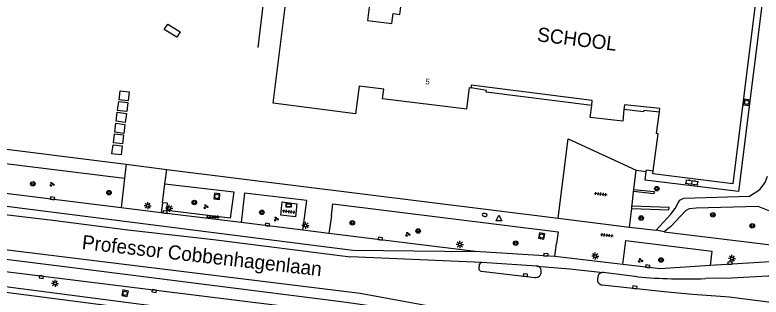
# Model space of a CAD drawing. Extents: x 131000 to 133014, y 396499 to 399001.
# Drawn here: x 132338.3 to 132470, y 396918.4 to 396968.2 of the extents above; entities that cross this region are included whole.
import ezdxf

# ---------------------------------------------------------------- set-up
doc = ezdxf.new("R2010")
doc.units = 0
for name, color, linetype in [('gg-afsc-hekwerk', 7, 'Continuous'), ('gg-anno-huisnummerreeks BGT', 7, 'Continuous'), ('gg-anno-openbare ruimte label', 7, 'Continuous'), ('gg-bbg-gedigitaliseerde bebouwing', 7, 'Continuous'), ('gg-bbg-hoofdgebouw', 7, 'Continuous'), ('gg-bbg-luifel en loopbrug', 7, 'Continuous'), ('gg-bbg-onder overbouw', 7, 'Continuous'), ('gg-bbg-pand overbouw', 7, 'Continuous'), ('gg-knt-onverhard', 7, 'Continuous'), ('gg-knt-verharding', 7, 'Continuous'), ('gg-knt-verharding nz', 7, 'Continuous'), ('gg-kwrk-afval apart plaats', 7, 'Continuous'), ('gt-anno-naam bijzondere bebouwing', 7, 'Continuous'), ('gt-grn-groengrens', 7, 'Continuous'), ('gt-grn-vlakafsluiter', 7, 'Continuous'), ('gt-grn-weggrens', 7, 'Continuous'), ('gt-symb-boom', 7, 'Continuous'), ('gt-symb-brandkraan', 7, 'Continuous'), ('gt-symb-groenvak', 7, 'Continuous'), ('gt-symb-informatiebord', 7, 'Continuous'), ('gt-symb-klinker verharding', 7, 'Continuous'), ('gt-symb-kolk', 7, 'Continuous'), ('gt-symb-lichtmast', 7, 'Continuous'), ('gt-symb-rioolschacht', 7, 'Continuous'), ('gt-symb-tegel verharding', 7, 'Continuous'), ('gt-symb-waterafsluiter', 7, 'Continuous')]:
    doc.layers.add(name, color=color, linetype=linetype)

# ---------------------------------------------------------------- blocks, each defined once
blk = doc.blocks.new('gt0-KOLK')
at = {"layer": 'gt-symb-kolk'}
blk.add_lwpolyline([(0, 0), (0.38, 0), (0.38, 0.4), (-0.38, 0.4), (-0.38, 0), (0, 0)], dxfattribs=at)
blk = doc.blocks.new('gt0-BOOM')
at = {"layer": 'gt-symb-boom'}
for radius in [0.4, 0.2]:
    blk.add_circle((0, 0), radius, dxfattribs=at)
blk = doc.blocks.new('gt0-RS')
at = {"layer": 'gt-symb-rioolschacht'}
blk.add_lwpolyline([(-0.5, -0.5), (0.5, -0.5), (0.5, 0.5), (-0.5, 0.5)], close=True, dxfattribs=at)
blk.add_circle((0, 0), 0.375, dxfattribs=at)
blk = doc.blocks.new('gt0-KL1')
at = {"layer": 'gt-symb-klinker verharding'}
for p, q in [((-1.15, 0.3), (1.15, 0.3)), ((-1, -0.3), (-1, 0.3)), ((-0.5, 0.3), (-0.5, 0.45)), ((0, -0.3), (0, 0.3)), ((0.5, 0.3), (0.5, 0.45)), ((1, -0.3), (1, 0.3)), ((-1.15, -0.3), (1.15, -0.3)), ((-0.5, -0.45), (-0.5, -0.3)), ((0.5, -0.45), (0.5, -0.3))]:
    blk.add_line(p, q, dxfattribs=at)
blk = doc.blocks.new('gt0-GRVAK')
at = {"layer": 'gt-symb-groenvak'}
for p, q in [((-0.11, 0.19), (-0.23, 0.24)), ((-0.18, 0.15), (0.09, 0.15)), ((-0.09, 0.21), (-0.16, 0.32)), ((-0.05, 0.21), (-0.05, 0.39)), ((0, 0.21), (0.06, 0.32)), ((0.02, 0.19), (0.13, 0.24)), ((0.26, -0.05), (0.2, 0.06)), ((0.3, -0.05), (0.3, 0.13)), ((0.35, -0.05), (0.41, 0.06)), ((-0.24, -0.23), (-0.36, -0.18)), ((-0.32, -0.26), (-0.05, -0.26)), ((-0.23, -0.21), (-0.29, -0.09)), ((-0.18, -0.2), (-0.18, -0.02)), ((-0.14, -0.21), (-0.07, -0.09)), ((-0.12, -0.23), (0, -0.18)), ((0.24, -0.07), (0.12, -0.02)), ((0.17, -0.11), (0.44, -0.11)), ((0.37, -0.07), (0.49, -0.02))]:
    blk.add_line(p, q, dxfattribs=at)
blk = doc.blocks.new('gt0-LMAST')
at = {"layer": 'gt-symb-lichtmast'}
for p, q in [((-0.18, 0.17), (-0.45, 0.44)), ((-0.01, 0.25), (-0.01, 0.62)), ((0.17, 0.17), (0.44, 0.44)), ((-0.26, 0), (-0.63, 0)), ((-0.18, -0.18), (-0.45, -0.45)), ((-0.01, -0.25), (-0.01, -0.63)), ((0.44, -0.45), (0.17, -0.18)), ((0.24, 0), (0.62, 0))]:
    blk.add_line(p, q, dxfattribs=at)
blk.add_circle((-0.01, 0), 0.25, dxfattribs=at)
blk = doc.blocks.new('gt0-BR')
at = {"layer": 'gt-symb-brandkraan'}
for centre, radius, start, end in [((-0.24, 0), 0.206, 107.5669, 252.4331), ((0.6, -2.66), 3, 106.892, 107.5669), ((0, -0.69), 0.938, 73.108, 106.892), ((-0.6, -2.66), 3, 72.4331, 73.108), ((0.24, 0), 0.206, 287.567, 72.4331), ((0.6, 2.66), 3, 252.4331, 253.108), ((0, 0.69), 0.938, 253.108, 286.8921), ((-0.6, 2.66), 3, 286.8921, 287.567)]:
    blk.add_arc(centre, radius, start, end, dxfattribs=at)
blk = doc.blocks.new('gt0-WAFSL')
at = {"layer": 'gt-symb-waterafsluiter'}
for p, q in [((-0.5, -0.33), (0, 0.67)), ((0, 0.67), (0.5, -0.33)), ((0.5, -0.33), (-0.5, -0.33))]:
    blk.add_line(p, q, dxfattribs=at)
blk = doc.blocks.new('gt0-TEG1')
at = {"layer": 'gt-symb-tegel verharding'}
for p, q in [((-1.12, 0), (1.12, 0)), ((-0.9, -0.25), (-0.9, 0.25)), ((-0.45, -0.25), (-0.45, 0.25)), ((0, -0.25), (0, 0.25)), ((0.45, -0.25), (0.45, 0.25)), ((0.9, -0.25), (0.9, 0.25))]:
    blk.add_line(p, q, dxfattribs=at)
blk = doc.blocks.new('gt0-IBORD')
at = {"layer": 'gt-symb-informatiebord'}
blk.add_lwpolyline([(-0.5, 0.29), (-0.5, -0.29), (0.5, -0.29), (0.5, 0.29), (-0.5, 0.29)], dxfattribs=at)
blk.add_lwpolyline([(-0.42, -0.21), (0.42, -0.21), (0.42, 0.21), (-0.42, 0.21)], close=True, dxfattribs=at)

msp = doc.modelspace()

# ---------------------------------------------------------------- linework, layer by layer
at = {"layer": 'gg-afsc-hekwerk'}
msp.add_line((132381.21, 396962.44), (132385.7, 397000), dxfattribs=at)
at = {"layer": 'gg-bbg-gedigitaliseerde bebouwing'}
msp.add_lwpolyline([(132404.81, 396966.67), (132405.04, 396968.43), (132406.23, 396968.28), (132410.3, 397000), (132411.57, 397010.1)], dxfattribs=at)
at = {"layer": 'gg-bbg-hoofdgebouw'}
for points in [[(132465.51, 397055.16), (132465.31, 397053.34), (132476.43, 397052.01), (132476.42, 397051.95), (132478.51, 397051.69), (132477.08, 397040.46), (132477.13, 397040.45), (132477.12, 397040.39), (132477.05, 397040.4), (132476.66, 397037.32), (132476.74, 397037.31), (132476.74, 397037.25), (132476.69, 397037.26), (132472.75, 397005.47), (132472.8, 397005.46), (132472.79, 397005.4), (132472.71, 397005.41), (132472.32, 397002.28), (132472.96, 397002.2), (132465.04, 396938.37), (132450.91, 396940.13), (132450.99, 396940.69)], [(132418.05, 396951.56), (132403.18, 396953.38), (132403.4, 396955.07), (132399.05, 396955.62), (132398.43, 396950.76), (132383.85, 396952.61), (132387.07, 396978.09), (132401.65, 396976.24), (132400.51, 396967.22), (132404.81, 396966.67)], [(132418.05, 396951.56), (132418.52, 396955.38), (132418.81, 396955.34)], [(132445.8, 396951.52), (132445.58, 396949.41), (132439.84, 396950.1), (132440.11, 396952.23)], [(132450.99, 396940.69), (132451.83, 396947.21), (132451.57, 396947.26), (132452.07, 396951.1)]]:
    msp.add_lwpolyline(points, dxfattribs=at)
at = {"layer": 'gg-bbg-luifel en loopbrug'}
msp.add_lwpolyline([(132367.45, 396965.22), (132366.83, 396964.28), (132364.63, 396965.63), (132365.25, 396966.58), (132367.45, 396965.22)], dxfattribs=at)
at = {"layer": 'gg-bbg-onder overbouw'}
for p, q in [((132440.11, 396952.23), (132440.21, 396953.1)), ((132445.88, 396952.32), (132445.8, 396951.52))]:
    msp.add_line(p, q, dxfattribs=at)
for points in [[(132440.21, 396953.1), (132418.85, 396955.78), (132418.81, 396955.34)], [(132452.07, 396951.1), (132452.12, 396951.67), (132445.88, 396952.32)]]:
    msp.add_lwpolyline(points, dxfattribs=at)
at = {"layer": 'gg-bbg-pand overbouw'}
msp.add_line((132449.29, 396951.36), (132452.07, 396951.1), dxfattribs=at)
for points in [[(132440.11, 396952.23), (132421.5, 396954.53), (132421.53, 396954.87), (132418.81, 396955.34)], [(132449.29, 396951.36), (132449.26, 396951.09), (132445.8, 396951.52)]]:
    msp.add_lwpolyline(points, dxfattribs=at)
at = {"layer": 'gg-knt-onverhard'}
for points in [[(132456.35, 396935.82), (132467.95, 396936.19), (132469.82, 396937.36), (132470.71, 396938.59), (132471.16, 396939.72)], [(132451.48, 396930.17), (132454.11, 396933), (132454.84, 396934.05), (132455.36, 396935.05), (132455.66, 396935.5), (132456.35, 396935.82)], [(132458.55, 396934.07), (132457.32, 396933.95), (132456.69, 396933.6), (132454.08, 396930.82), (132452.88, 396929.93)], [(132475.23, 396929.99), (132473.09, 396932.28), (132471.54, 396933.55), (132469.49, 396934.35), (132458.55, 396934.07)]]:
    msp.add_lwpolyline(points, dxfattribs=at)
at = {"layer": 'gg-knt-verharding'}
for p, q in [((132434.21, 396932.29), (132435.93, 396946.33)), ((132330.58, 396942.7), (132357.63, 396939.36)), ((132357.92, 396941.83), (132365.09, 396940.93)), ((132365.09, 396940.93), (132434.21, 396932.29)), ((132447.57, 396937.4), (132447.98, 396940.78)), ((132447.98, 396940.78), (132449.74, 396940.54)), ((132357.63, 396939.36), (132357.02, 396934.14)), ((132364.35, 396935.04), (132364.77, 396938.39)), ((132357.02, 396934.14), (132329.94, 396937.48)), ((132447.24, 396934.62), (132447.45, 396936.41)), ((132447.45, 396936.41), (132447.52, 396937)), ((132447.52, 396937), (132447.57, 396937.4)), ((132364.12, 396933.27), (132357.02, 396934.14)), ((132446.78, 396930.71), (132447.17, 396934.02)), ((132447.17, 396934.02), (132447.22, 396934.42)), ((132447.22, 396934.42), (132447.24, 396934.62)), ((132378.23, 396931.53), (132364.12, 396933.27)), ((132394.15, 396932.79), (132393.72, 396929.62)), ((132389.09, 396930.2), (132378.23, 396931.53)), ((132434.21, 396932.29), (132446.78, 396930.71)), ((132277.96, 396930.16), (132398.49, 396915.26)), ((132393.72, 396929.62), (132389.09, 396930.2)), ((132446.78, 396930.71), (132451.48, 396930.17)), ((132452.88, 396929.93), (132451.48, 396930.17)), ((132452.88, 396929.93), (132472.29, 396927.54)), ((132419.53, 396926.45), (132393.72, 396929.62)), ((132433.63, 396925.55), (132433.88, 396927.83)), ((132433.63, 396925.55), (132419.53, 396926.45)), ((132430.44, 396923.87), (132420.72, 396924.47)), ((132445.59, 396924.14), (132433.63, 396925.55)), ((132311.17, 396923.53), (132397.3, 396912.4)), ((132420.24, 396924.03), (132420.17, 396923.47)), ((132420.61, 396922.93), (132430.13, 396921.87)), ((132431.16, 396922.57), (132431.19, 396923.02)), ((132441.2, 396922.01), (132441.15, 396921.46)), ((132448.2, 396921.97), (132442.16, 396922.71)), ((132464.78, 396921.7), (132460.19, 396921.65)), ((132464.39, 396918.44), (132473.45, 396917.26))]:
    msp.add_line(p, q, dxfattribs=at)
for points in [[(132474.05, 397000.92), (132466.06, 396937.01), (132449.55, 396939), (132449.74, 396940.54)], [(132280.94, 396951.43), (132305.21, 396948.42), (132357.92, 396941.83)], [(132449.74, 396940.54), (132449.78, 396940.84), (132450.99, 396940.69)], [(132364.77, 396938.39), (132376.91, 396936.97), (132376.28, 396932.3), (132365.08, 396933.66)], [(132389.09, 396930.2), (132389.8, 396935.43), (132378.83, 396936.74), (132378.23, 396931.53)], [(132365.08, 396933.66), (132365.22, 396934.94), (132364.35, 396935.04)], [(132388.06, 396934.87), (132387.79, 396932.57), (132385.21, 396932.87), (132385.48, 396935.17), (132388.06, 396934.87)], [(132394.15, 396932.79), (132394.42, 396934.84), (132434.17, 396929.9), (132433.88, 396927.83)], [(132445.59, 396924.14), (132446.16, 396928.39), (132461.32, 396926.47), (132461.02, 396923.98)], [(132472.11, 396924.59), (132471.62, 396924.59), (132461.02, 396923.98)], [(132461.02, 396923.98), (132452.22, 396923.36), (132445.59, 396924.14)], [(132474.04, 396922.09), (132473.21, 396922.11), (132472.2, 396922.1), (132471.2, 396922.07), (132464.78, 396921.7)], [(132441.95, 396920.53), (132452.92, 396919.37), (132457.9, 396918.92), (132462.88, 396918.54), (132464.39, 396918.44)]]:
    msp.add_lwpolyline(points, dxfattribs=at)
for centre, radius, start, end in [((132420.72, 396924), 0.479, 89.2739, 176.4294), ((132420.68, 396923.44), 0.514, 176.4632, 261.7565), ((132430.3, 396922.95), 0.936, 40.9263, 81.6985), ((132430.38, 396923.05), 0.808, 358.2383, 39.2718), ((132430.25, 396922.85), 0.989, 263.0511, 308.7166), ((132430.43, 396922.67), 0.74, 306.5443, 352.5146), ((132441.89, 396921.94), 0.695, 125.4432, 174.7975), ((132442.09, 396921.76), 0.954, 85.439, 128.6465), ((132456.68, 397013.41), 91.83, 264.6976, 272.1882), ((132441.81, 396921.34), 0.67, 169.8424, 220.369), ((132442.13, 396921.59), 1.08, 219.1198, 260.3782)]:
    msp.add_arc(centre, radius, start, end, dxfattribs=at)
at = {"layer": 'gg-knt-verharding nz'}
msp.add_line((132420.72, 396924.47), (132397.52, 396925.51), dxfattribs=at)
for points in [[(132279.74, 396941.69), (132397.94, 396926.64), (132419.53, 396926.45)], [(132279.43, 396939.8), (132299.83, 396937.23), (132327.09, 396934.09), (132344.98, 396931.94), (132358.18, 396930.26), (132373.32, 396928.54), (132397.52, 396925.51)], [(132453.15, 396908.4), (132429.72, 396913.35), (132415.22, 396916.07), (132399.24, 396918.99), (132278.49, 396933.85)], [(132434.37, 396910.86), (132409.08, 396915.66), (132396.37, 396917.47), (132347.96, 396923.62), (132307.89, 396928.6), (132278.2, 396932.07)], [(132430.44, 396923.87), (132436.27, 396923.35), (132442.16, 396922.71)]]:
    msp.add_lwpolyline(points, dxfattribs=at)
at = {"layer": 'gg-kwrk-afval apart plaats'}
for points in [[(132358.44, 396954.6), (132358.25, 396953.01), (132356.65, 396953.21), (132356.83, 396954.79), (132358.44, 396954.6)], [(132358.19, 396952.73), (132358.01, 396951.14), (132356.39, 396951.34), (132356.59, 396952.93), (132358.19, 396952.73)], [(132357.95, 396950.8), (132357.75, 396949.22), (132356.14, 396949.42), (132356.34, 396951), (132357.95, 396950.8)], [(132357.7, 396948.88), (132357.48, 396947.29), (132355.89, 396947.5), (132356.09, 396949.09), (132357.7, 396948.88)], [(132357.47, 396947), (132357.28, 396945.41), (132355.66, 396945.6), (132355.85, 396947.19), (132357.47, 396947)], [(132357.2, 396945.09), (132357.02, 396943.48), (132355.41, 396943.67), (132355.59, 396945.26), (132357.2, 396945.09)]]:
    msp.add_lwpolyline(points, dxfattribs=at)
at = {"layer": 'gt-grn-groengrens'}
for points in [[(132447.57, 396937.4), (132451.12, 396937.02), (132451.07, 396936.62), (132447.52, 396937)], [(132447.17, 396934.02), (132453.73, 396933.77), (132453.78, 396934.17), (132447.22, 396934.42)], [(132312.99, 396922.34), (132398.85, 396911.2), (132400.88, 396911.49), (132402.24, 396911.11), (132402.98, 396910.8), (132404.27, 396910.08), (132405.14, 396909.12), (132406.12, 396907.49), (132406.64, 396906.09), (132406.72, 396904.06), (132405.26, 396901.4), (132404.48, 396895.3), (132375.7, 396881.95), (132375.7, 396881.9), (132373.81, 396883.78), (132371.43, 396886.3), (132369.88, 396887.46), (132367.56, 396889.09), (132340.75, 396904.97), (132338.91, 396905.7), (132336.32, 396906.67)]]:
    msp.add_lwpolyline(points, dxfattribs=at)
at = {"layer": 'gt-grn-vlakafsluiter'}
msp.add_line((132435.93, 396946.33), (132447.98, 396940.78), dxfattribs=at)
at = {"layer": 'gt-grn-weggrens'}
for p, q in [((132357.92, 396941.83), (132357.63, 396939.36)), ((132364.77, 396938.39), (132365.09, 396940.93)), ((132364.35, 396935.04), (132364.12, 396933.27))]:
    msp.add_line(p, q, dxfattribs=at)

# ---------------------------------------------------------------- block references
at = {"layer": 'gt-symb-boom', "rotation": 90}
for p in [(132341.44, 396938.37), (132354.89, 396936.82), (132369.95, 396935.07)]:
    msp.add_blockref('gt0-BOOM', p, dxfattribs=at)
at = {"layer": 'gt-symb-boom'}
for p in [(132451.6, 396937.53), (132381.88, 396933.34), (132448.84, 396932.33), (132461.51, 396932.9), (132397.85, 396931.5), (132468.46, 396930.95), (132409.47, 396930.06), (132426.69, 396927.89), (132452.36, 396924.94)]:
    msp.add_blockref('gt0-BOOM', p, dxfattribs=at)
at = {"layer": 'gt-symb-brandkraan', "rotation": -7.181878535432}
msp.add_blockref('gt0-BR', (132421.23, 396932.88), dxfattribs=at)
at = {"layer": 'gt-symb-groenvak'}
for p in [(132344.8, 396938.29), (132371.96, 396934.34), (132384.39, 396932.17), (132407.62, 396929.47), (132448.7, 396924.85)]:
    msp.add_blockref('gt0-GRVAK', p, dxfattribs=at)
at = {"layer": 'gt-symb-informatiebord'}
msp.add_blockref('gt0-IBORD', (132386.6, 396934.6), dxfattribs=at)
at = {"layer": 'gt-symb-klinker verharding', "rotation": -7.352379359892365}
msp.add_blockref('gt0-KL1', (132457.81, 396938.63), dxfattribs=at)
at = {"layer": 'gt-symb-kolk'}
for p, rotation in [((132344.89, 396935.63), -7.2387265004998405), ((132364.75, 396933.19), -7.181878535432), ((132382.82, 396930.97), -7.125016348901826), ((132402.77, 396928.51), -7.125016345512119), ((132432, 396925.65), -4.820766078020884), ((132464.54, 396924.19), 3.783590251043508), ((132449.98, 396923.62), -6.662963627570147), ((132342.95, 396922.11), 173.74206608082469), ((132428.38, 396922.05), -6.096017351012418), ((132362.87, 396919.65), 172.70443985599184), ((132447.69, 396919.92), -5.9498728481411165)]:
    msp.add_blockref('gt0-KOLK', p, dxfattribs=dict(at, rotation=rotation))
at = {"layer": 'gt-symb-lichtmast'}
for p in [(132361.72, 396934.51), (132365.51, 396934.06), (132389.58, 396931.04), (132416.83, 396927.67), (132440.74, 396925.63), (132464.89, 396925.2), (132345.37, 396920.81)]:
    msp.add_blockref('gt0-LMAST', p, dxfattribs=at)
at = {"layer": 'gt-symb-rioolschacht'}
for p, rotation in [((132467.49, 396952.76), 80.38377850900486), ((132373.93, 396936.15), 173.79902900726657), ((132431.28, 396929.17), -10.30997039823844), ((132357.73, 396919.05), 168.3415983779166)]:
    msp.add_blockref('gt0-RS', p, dxfattribs=dict(at, rotation=rotation))
at = {"layer": 'gt-symb-tegel verharding'}
for p, rotation in [((132441.71, 396936.57), -7.068140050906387), ((132386.59, 396933.46), 173.33703637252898), ((132442.8, 396929.3), -6.719879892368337)]:
    msp.add_blockref('gt0-TEG1', p, dxfattribs=dict(at, rotation=rotation))
msp.add_blockref('gt0-TEG1', (132373.19, 396932.51), dxfattribs=at)
at = {"layer": 'gt-symb-waterafsluiter'}
msp.add_blockref('gt0-WAFSL', (132423.74, 396932.18), dxfattribs=at)

# ---------------------------------------------------------------- texts
at = {"layer": 'gg-anno-huisnummerreeks BGT'}
msp.add_text('5', height=1, rotation=353, dxfattribs=at).set_placement((132410.71, 396955.98))
at = {"layer": 'gg-anno-openbare ruimte label'}
msp.add_text('Professor Cobbenhagenlaan', height=2.5, rotation=353.5, dxfattribs=at).set_placement((132350.01, 396926.88))
at = {"layer": 'gt-anno-naam bijzondere bebouwing'}
msp.add_text('SCHOOL', height=2.5, rotation=352.9957, dxfattribs=at).set_placement((132430.38, 396963.56))

doc.saveas('drawing.dxf')
